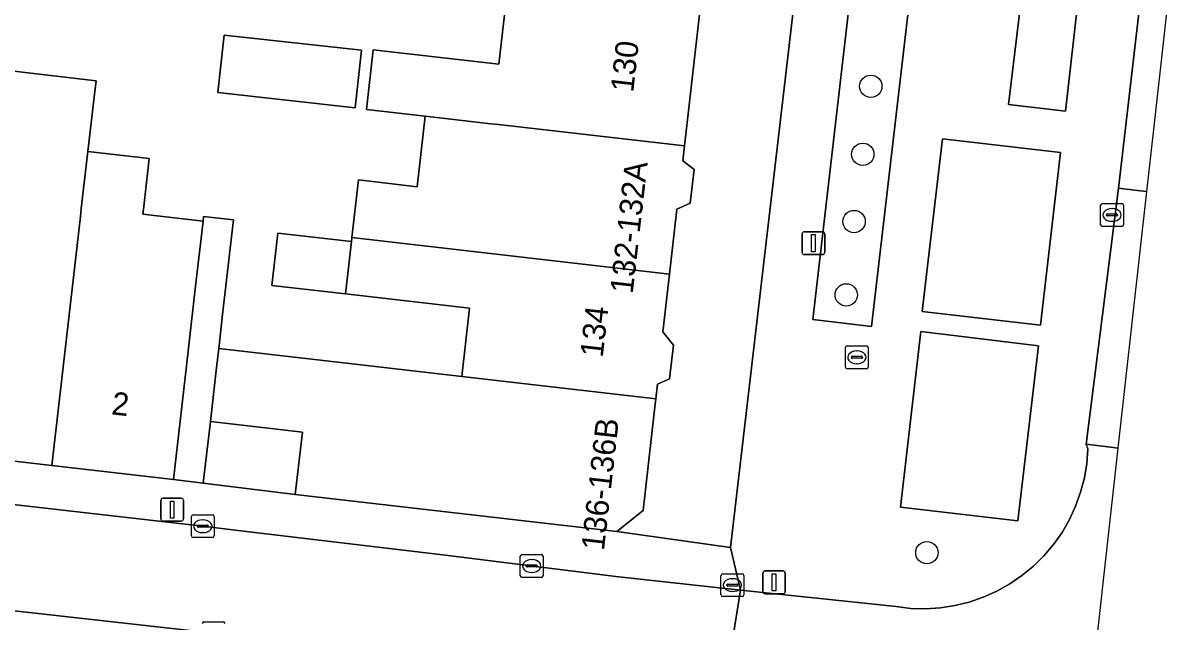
# Model space of a CAD drawing. Extents: x 161692 to 162379, y 380760 to 381678.
# Drawn here: x 162244.5 to 162295.2, y 381128.5 to 381154.7 of the extents above; entities that cross this region are included whole.
import ezdxf

# ---------------------------------------------------------------- set-up
doc = ezdxf.new("R2010")
doc.units = 0
for name, color, linetype in [('IMGEO_Boom', 7, 'Continuous'), ('IMGEO_Erf', 7, 'Continuous'), ('IMGEO_Groenvoorziening', 7, 'Continuous'), ('IMGEO_Haag', 7, 'Continuous'), ('IMGEO_Kolk', 7, 'Continuous'), ('IMGEO_Lichtmast', 7, 'Continuous'), ('IMGEO_Pand', 7, 'Continuous'), ('IMGEO_Pand_nummerreeks', 7, 'Continuous'), ('IMGEO_Parkeervlak_open', 7, 'Continuous'), ('IMGEO_Rijbaan_lokaal_gesloten', 7, 'Continuous'), ('IMGEO_Rijbaan_lokaal_open', 7, 'Continuous'), ('IMGEO_Rioolput', 7, 'Continuous'), ('IMGEO_Verkeerseiland_groen', 7, 'Continuous'), ('IMGEO_Voetpad_open', 7, 'Continuous')]:
    doc.layers.add(name, color=color, linetype=linetype)

msp = doc.modelspace()

# ---------------------------------------------------------------- linework, layer by layer
at = {"layer": 'IMGEO_Boom'}
for centre in [(162281.636, 381151.932), (162281.284, 381148.956), (162280.902, 381146.012), (162280.56, 381142.802), (162284.089, 381131.522)]:
    msp.add_circle(centre, 0.489, dxfattribs=at)
at = {"layer": 'IMGEO_Erf'}
for points in [[(162274.194, 381155.588), (162273.477, 381149.329), (162273.401, 381148.667), (162273.903, 381148.295), (162273.733, 381146.81), (162273.146, 381146.555), (162272.821, 381143.715), (162272.532, 381141.193), (162272.998, 381140.607), (162272.829, 381139.124), (162272.298, 381138.893), (162272.225, 381138.255), (162272.155, 381137.647), (162271.665, 381133.365), (162270.511, 381132.449), (162275.499, 381131.748), (162280.246, 381172.46)], [(162243.362, 381152.677), (162247.721, 381152.177), (162247.637, 381151.455), (162247.361, 381149.074), (162250.046, 381148.766), (162249.79, 381146.536), (162249.766, 381146.331), (162252.403, 381146.028), (162252.427, 381146.233), (162253.732, 381146.084), (162253.258, 381141.948), (162253.089, 381140.459), (162258.688, 381139.814), (162263.726, 381139.234), (162264.07, 381142.226), (162258.635, 381142.848), (162255.421, 381143.216), (162255.683, 381145.503), (162258.897, 381145.135), (162258.918, 381145.317), (162259.206, 381147.832), (162261.777, 381147.537), (162262.13, 381150.621), (162259.553, 381150.916), (162259.852, 381153.527), (162265.345, 381152.898), (162265.695, 381155.962)]]:
    msp.add_lwpolyline(points, dxfattribs=at)
for points in [[(162253.333, 381154.168), (162259.338, 381153.506), (162259.061, 381150.992), (162253.049, 381151.655), (162253.196, 381152.987)], [(162256.754, 381136.796), (162252.723, 381137.259), (162252.414, 381134.566), (162256.44, 381134.064)]]:
    msp.add_lwpolyline(points, close=True, dxfattribs=at)
at = {"layer": 'IMGEO_Groenvoorziening'}
msp.add_lwpolyline([(162285.232, 381171.974), (162282.632, 381172.26), (162279.099, 381141.722), (162281.667, 381141.425)], close=True, dxfattribs=at)
at = {"layer": 'IMGEO_Haag'}
msp.add_lwpolyline([(162281.667, 381141.425), (162285.232, 381171.974), (162282.632, 381172.26), (162279.099, 381141.722)], close=True, dxfattribs=at)
at = {"layer": 'IMGEO_Kolk'}
for p, q in [((162291.697, 381145.876), (162291.697, 381146.728)), ((162291.772, 381146.802), (162292.624, 381146.802)), ((162292.185, 381146.582), (162292.21, 381146.582)), ((162292.698, 381146.728), (162292.698, 381145.876)), ((162291.956, 381146.296), (162291.956, 381146.308)), ((162292.394, 381146.259), (162291.996, 381146.259)), ((162291.999, 381146.345), (162292.397, 381146.345)), ((162292.208, 381146.022), (162292.183, 381146.022)), ((162292.44, 381146.308), (162292.44, 381146.296)), ((162292.624, 381145.802), (162291.772, 381145.802)), ((162251.893, 381132.255), (162251.893, 381133.107)), ((162251.968, 381133.181), (162252.82, 381133.181)), ((162252.381, 381132.961), (162252.406, 381132.961)), ((162252.894, 381133.107), (162252.894, 381132.255)), ((162252.152, 381132.675), (162252.152, 381132.687)), ((162252.59, 381132.638), (162252.192, 381132.638)), ((162252.195, 381132.724), (162252.593, 381132.724)), ((162252.404, 381132.401), (162252.379, 381132.401)), ((162252.636, 381132.687), (162252.636, 381132.675)), ((162252.82, 381132.181), (162251.968, 381132.181)), ((162266.291, 381130.514), (162266.291, 381131.366)), ((162266.366, 381131.44), (162267.218, 381131.44)), ((162267.292, 381131.366), (162267.292, 381130.514)), ((162266.55, 381130.934), (162266.55, 381130.946)), ((162266.988, 381130.897), (162266.59, 381130.897)), ((162266.593, 381130.983), (162266.991, 381130.983)), ((162266.779, 381131.22), (162266.804, 381131.22)), ((162267.034, 381130.946), (162267.034, 381130.934)), ((162267.218, 381130.44), (162266.366, 381130.44)), ((162266.802, 381130.66), (162266.777, 381130.66)), ((162275.077, 381129.676), (162275.077, 381130.528)), ((162275.152, 381130.602), (162276.004, 381130.602)), ((162275.565, 381130.382), (162275.59, 381130.382)), ((162276.078, 381130.528), (162276.078, 381129.676)), ((162275.336, 381130.096), (162275.336, 381130.108)), ((162275.774, 381130.059), (162275.376, 381130.059)), ((162275.379, 381130.145), (162275.777, 381130.145)), ((162275.588, 381129.822), (162275.563, 381129.822)), ((162275.82, 381130.108), (162275.82, 381130.096)), ((162276.004, 381129.602), (162275.152, 381129.602)), ((162252.443, 381128.494), (162253.295, 381128.494))]:
    msp.add_line(p, q, dxfattribs=at)
for points in [[(162291.697, 381145.876), (162291.697, 381146.728)], [(162291.772, 381146.802), (162292.624, 381146.802)], [(162292.698, 381146.728), (162292.698, 381145.876)], [(162292.624, 381145.802), (162291.772, 381145.802)], [(162251.893, 381132.255), (162251.893, 381133.107)], [(162251.968, 381133.181), (162252.82, 381133.181)], [(162252.894, 381133.107), (162252.894, 381132.255)], [(162252.82, 381132.181), (162251.968, 381132.181)], [(162266.291, 381130.514), (162266.291, 381131.366)], [(162266.366, 381131.44), (162267.218, 381131.44)], [(162267.292, 381131.366), (162267.292, 381130.514)], [(162267.218, 381130.44), (162266.366, 381130.44)], [(162275.077, 381129.676), (162275.077, 381130.528)], [(162275.152, 381130.602), (162276.004, 381130.602)], [(162276.078, 381130.528), (162276.078, 381129.676)], [(162276.004, 381129.602), (162275.152, 381129.602)], [(162252.443, 381128.494), (162253.295, 381128.494)]]:
    msp.add_lwpolyline(points, dxfattribs=at)
for centre, radius, start, end in [((162291.774, 381146.726), 0.0765, 91.552, 178.448), ((162291.774, 381146.726), 0.0765, 91.552, 178.448), ((162292.622, 381146.726), 0.0765, 1.552, 88.448), ((162292.622, 381146.726), 0.0765, 1.552, 88.448), ((162291.996, 381146.305), 0.0403, 85.8775, 175.7526), ((162291.993, 381146.295), 0.0366, 178.938, 274.7102), ((162292.397, 381146.302), 0.043, 264.8664, 352.4533), ((162292.401, 381146.307), 0.0386, 1.7309, 96.639), ((162291.774, 381145.878), 0.0765, 181.552, 268.448), ((162291.774, 381145.878), 0.0765, 181.552, 268.448), ((162292.622, 381145.878), 0.0765, 271.552, 358.448), ((162292.622, 381145.878), 0.0765, 271.552, 358.448), ((162251.97, 381133.105), 0.0765, 91.552, 178.448), ((162251.97, 381133.105), 0.0765, 91.552, 178.448), ((162252.818, 381133.105), 0.0765, 1.552, 88.448), ((162252.818, 381133.105), 0.0765, 1.552, 88.448), ((162252.192, 381132.684), 0.0403, 85.8775, 175.7526), ((162252.189, 381132.674), 0.0366, 178.938, 274.7102), ((162252.593, 381132.681), 0.043, 264.8664, 352.4533), ((162252.597, 381132.686), 0.0386, 1.7309, 96.639), ((162251.97, 381132.257), 0.0765, 181.552, 268.448), ((162251.97, 381132.257), 0.0765, 181.552, 268.448), ((162252.818, 381132.257), 0.0765, 271.552, 358.448), ((162252.818, 381132.257), 0.0765, 271.552, 358.448), ((162266.368, 381131.364), 0.0765, 91.552, 178.448), ((162266.368, 381131.364), 0.0765, 91.552, 178.448), ((162267.216, 381131.364), 0.0765, 1.552, 88.448), ((162267.216, 381131.364), 0.0765, 1.552, 88.448), ((162266.59, 381130.943), 0.0403, 85.8775, 175.7526), ((162266.587, 381130.933), 0.0366, 178.938, 274.7102), ((162266.991, 381130.94), 0.043, 264.8664, 352.4533), ((162266.995, 381130.945), 0.0386, 1.7309, 96.639), ((162266.368, 381130.516), 0.0765, 181.552, 268.448), ((162266.368, 381130.516), 0.0765, 181.552, 268.448), ((162267.216, 381130.516), 0.0765, 271.552, 358.448), ((162267.216, 381130.516), 0.0765, 271.552, 358.448), ((162275.154, 381130.526), 0.0765, 91.552, 178.448), ((162275.154, 381130.526), 0.0765, 91.552, 178.448), ((162276.002, 381130.526), 0.0765, 1.552, 88.448), ((162276.002, 381130.526), 0.0765, 1.552, 88.448), ((162275.376, 381130.105), 0.0403, 85.8775, 175.7526), ((162275.373, 381130.095), 0.0366, 178.938, 274.7102), ((162275.777, 381130.102), 0.043, 264.8664, 352.4533), ((162275.781, 381130.107), 0.0386, 1.7309, 96.639), ((162275.154, 381129.678), 0.0765, 181.552, 268.448), ((162275.154, 381129.678), 0.0765, 181.552, 268.448), ((162276.002, 381129.678), 0.0765, 271.552, 358.448), ((162276.002, 381129.678), 0.0765, 271.552, 358.448), ((162252.445, 381128.418), 0.0765, 91.552, 178.448), ((162252.445, 381128.418), 0.0765, 91.552, 178.448), ((162253.293, 381128.418), 0.0765, 1.552, 88.448), ((162253.293, 381128.418), 0.0765, 1.552, 88.448)]:
    msp.add_arc(centre, radius, start, end, dxfattribs=at)
for centre, major_axis, ratio, start_param, end_param in [((162292.184, 381146.302), (-0.387, 0.002), 0.722429, 4.712389, 7.853982), ((162292.209, 381146.302), (-0.39, 0.002), 0.717154, 1.570796, 4.712389), ((162252.38, 381132.681), (-0.387, 0.002), 0.722429, 4.712389, 7.853982), ((162252.405, 381132.681), (-0.39, 0.002), 0.717154, 1.570796, 4.712389), ((162266.778, 381130.94), (-0.387, 0.002), 0.722429, 4.712389, 7.853982), ((162266.803, 381130.94), (-0.39, 0.002), 0.717154, 1.570796, 4.712389), ((162275.564, 381130.102), (-0.387, 0.002), 0.722429, 4.712389, 7.853982), ((162275.589, 381130.102), (-0.39, 0.002), 0.717154, 1.570796, 4.712389)]:
    msp.add_ellipse(centre, major_axis=major_axis, ratio=ratio, start_param=start_param, end_param=end_param, dxfattribs=at)
at = {"layer": 'IMGEO_Lichtmast'}
for p, q in [((162278.626, 381144.669), (162278.626, 381145.469)), ((162278.626, 381145.469), (162278.626, 381144.669)), ((162278.726, 381145.569), (162279.516, 381145.569)), ((162279.516, 381145.569), (162278.726, 381145.569)), ((162279.616, 381145.469), (162279.616, 381144.669)), ((162279.616, 381144.669), (162279.616, 381145.469)), ((162279.516, 381144.569), (162278.726, 381144.569)), ((162278.726, 381144.569), (162279.516, 381144.569)), ((162250.555, 381133.004), (162250.555, 381133.804)), ((162250.555, 381133.804), (162250.555, 381133.004)), ((162250.655, 381133.904), (162251.445, 381133.904)), ((162251.445, 381133.904), (162250.655, 381133.904)), ((162251.545, 381133.804), (162251.545, 381133.004)), ((162251.545, 381133.004), (162251.545, 381133.804)), ((162251.445, 381132.904), (162250.655, 381132.904)), ((162250.655, 381132.904), (162251.445, 381132.904)), ((162276.903, 381129.821), (162276.903, 381130.621)), ((162276.903, 381130.621), (162276.903, 381129.821)), ((162277.003, 381130.721), (162277.793, 381130.721)), ((162277.793, 381130.721), (162277.003, 381130.721)), ((162277.893, 381130.621), (162277.893, 381129.821)), ((162277.893, 381129.821), (162277.893, 381130.621)), ((162277.793, 381129.721), (162277.003, 381129.721)), ((162277.003, 381129.721), (162277.793, 381129.721))]:
    msp.add_line(p, q, dxfattribs=at)
for points in [[(162279.046, 381145.444), (162279.196, 381145.444), (162279.196, 381144.694), (162279.046, 381144.694), (162279.046, 381145.444)], [(162250.975, 381133.779), (162251.125, 381133.779), (162251.125, 381133.029), (162250.975, 381133.029), (162250.975, 381133.779)], [(162277.323, 381130.596), (162277.473, 381130.596), (162277.473, 381129.846), (162277.323, 381129.846), (162277.323, 381130.596)]]:
    msp.add_lwpolyline(points, dxfattribs=at)
for centre, start, end in [((162278.726, 381145.469), 90, 180), ((162278.726, 381145.469), 90, 180), ((162279.516, 381145.469), 0, 90), ((162279.516, 381145.469), 360, 90), ((162278.726, 381144.669), 180, 270), ((162278.726, 381144.669), 180, 270), ((162279.516, 381144.669), 270, 0), ((162279.516, 381144.669), 270, 0), ((162250.655, 381133.804), 90, 180), ((162250.655, 381133.804), 90, 180), ((162251.445, 381133.804), 0, 90), ((162251.445, 381133.804), 360, 90), ((162250.655, 381133.004), 180, 270), ((162250.655, 381133.004), 180, 270), ((162251.445, 381133.004), 270, 0), ((162251.445, 381133.004), 270, 0), ((162277.003, 381130.621), 90, 180), ((162277.003, 381130.621), 90, 180), ((162277.793, 381130.621), 0, 90), ((162277.793, 381130.621), 360, 90), ((162277.003, 381129.821), 180, 270), ((162277.003, 381129.821), 180, 270), ((162277.793, 381129.821), 270, 0), ((162277.793, 381129.821), 270, 0)]:
    msp.add_arc(centre, 0.1, start, end, dxfattribs=at)
at = {"layer": 'IMGEO_Pand'}
for points in [[(162274.194, 381155.588), (162265.764, 381156.562), (162265.695, 381155.962), (162265.345, 381152.898), (162259.852, 381153.527), (162259.553, 381150.916), (162262.13, 381150.621), (162264.994, 381150.293), (162265.334, 381150.254), (162273.477, 381149.329)], [(162253.333, 381154.168), (162253.196, 381152.987), (162253.049, 381151.655), (162259.061, 381150.992), (162259.338, 381153.506)], [(162247.071, 381146.584), (162247.361, 381149.074), (162247.637, 381151.455), (162247.721, 381152.177), (162243.362, 381152.677), (162243.279, 381151.954), (162242.923, 381148.855), (162243.9, 381148.743), (162243.696, 381146.971), (162243.34, 381143.875), (162241.026, 381144.141), (162240.662, 381140.962), (162240.091, 381135.994), (162245.78, 381135.341), (162247.031, 381146.232)], [(162273.903, 381148.295), (162273.401, 381148.667), (162273.477, 381149.329), (162265.334, 381150.254), (162264.994, 381150.293), (162262.13, 381150.621), (162261.777, 381147.537), (162259.206, 381147.832), (162258.918, 381145.317), (162272.821, 381143.715), (162273.146, 381146.555), (162273.733, 381146.81)], [(162247.361, 381149.074), (162247.071, 381146.584), (162247.031, 381146.232), (162245.78, 381135.341), (162251.106, 381134.729), (162251.676, 381139.697), (162252.077, 381143.186), (162252.403, 381146.028), (162249.766, 381146.331), (162249.79, 381146.536), (162250.046, 381148.766)], [(162258.897, 381145.135), (162255.683, 381145.503), (162255.421, 381143.216), (162258.635, 381142.848)], [(162272.821, 381143.715), (162258.918, 381145.317), (162258.897, 381145.135), (162258.635, 381142.848), (162264.07, 381142.226), (162263.726, 381139.234), (162272.225, 381138.255), (162272.298, 381138.893), (162272.829, 381139.124), (162272.998, 381140.607), (162272.532, 381141.193)], [(162272.155, 381137.647), (162272.225, 381138.255), (162263.726, 381139.234), (162258.688, 381139.814), (162253.089, 381140.459), (162252.98, 381139.495), (162252.723, 381137.259), (162256.754, 381136.796), (162256.44, 381134.064), (162270.511, 381132.449), (162271.665, 381133.365)]]:
    msp.add_lwpolyline(points, close=True, dxfattribs=at)
at = {"layer": 'IMGEO_Parkeervlak_open'}
for points in [[(162289.062, 381141.474), (162289.941, 381149.036), (162284.78, 381149.634), (162283.885, 381142.074)], [(162288.066, 381132.917), (162288.972, 381140.581), (162283.829, 381141.204), (162282.939, 381133.514)]]:
    msp.add_lwpolyline(points, close=True, dxfattribs=at)
msp.add_lwpolyline([(162237.85, 381127.974), (162246.911, 381126.957), (162250.69, 381126.533), (162261.499, 381125.319), (162265.396, 381124.882), (162281.759, 381123.045), (162281.906, 381124.506), (162275.204, 381125.333), (162267.557, 381126.277), (162252.869, 381127.996), (162237.352, 381129.735)], dxfattribs=at)
at = {"layer": 'IMGEO_Rijbaan_lokaal_gesloten'}
for points in [[(162293.722, 381147.326), (162294.025, 381150.039), (162295.165, 381160.258), (162294.664, 381160.323), (162293.988, 381160.41), (162292.485, 381147.471), (162293.304, 381147.375)], [(162292.47, 381136.097), (162293.722, 381147.326), (162293.304, 381147.375), (162292.485, 381147.471), (162291.067, 381136.266), (162292.123, 381136.139)]]:
    msp.add_lwpolyline(points, close=True, dxfattribs=at)
msp.add_lwpolyline([(162291.049, 381123.351), (162292.47, 381136.097), (162292.123, 381136.139), (162291.067, 381136.266), (162291.142, 381136.069), (162291.093, 381135.431), (162290.986, 381134.792), (162290.822, 381134.166), (162290.603, 381133.556), (162290.33, 381132.969), (162290.006, 381132.408), (162289.633, 381131.878), (162289.214, 381131.384), (162288.752, 381130.929), (162288.252, 381130.517), (162287.717, 381130.152), (162287.152, 381129.836), (162286.561, 381129.571), (162285.948, 381129.361), (162285.319, 381129.206), (162284.679, 381129.108), (162284.032, 381129.067), (162283.385, 381129.085), (162282.741, 381129.16), (162275.927, 381129.885), (162275.204, 381125.333)], dxfattribs=at)
at = {"layer": 'IMGEO_Rijbaan_lokaal_open'}
msp.add_lwpolyline([(162231.234, 381130.481), (162237.352, 381129.735), (162252.869, 381127.996), (162267.557, 381126.277), (162275.204, 381125.333), (162275.927, 381129.885), (162270.469, 381130.482), (162263.135, 381131.392), (162253.806, 381132.502), (162252.394, 381132.68), (162235.908, 381134.56), (162231.336, 381135.092), (162230.891, 381130.526)], close=True, dxfattribs=at)
at = {"layer": 'IMGEO_Rioolput'}
for p, q in [((162280.524, 381139.647), (162280.524, 381140.499)), ((162280.599, 381140.573), (162281.451, 381140.573)), ((162281.525, 381140.499), (162281.525, 381139.647)), ((162280.783, 381140.067), (162280.783, 381140.079)), ((162281.221, 381140.03), (162280.823, 381140.03)), ((162280.826, 381140.116), (162281.224, 381140.116)), ((162281.012, 381140.353), (162281.037, 381140.353)), ((162281.267, 381140.079), (162281.267, 381140.067)), ((162281.451, 381139.573), (162280.599, 381139.573)), ((162281.035, 381139.793), (162281.01, 381139.793))]:
    msp.add_line(p, q, dxfattribs=at)
for points in [[(162280.524, 381139.647), (162280.524, 381140.499)], [(162280.599, 381140.573), (162281.451, 381140.573)], [(162281.525, 381140.499), (162281.525, 381139.647)], [(162281.451, 381139.573), (162280.599, 381139.573)]]:
    msp.add_lwpolyline(points, dxfattribs=at)
for centre, radius, start, end in [((162280.601, 381140.497), 0.0765, 91.552, 178.448), ((162280.601, 381140.497), 0.0765, 91.552, 178.448), ((162281.449, 381140.497), 0.0765, 1.552, 88.448), ((162281.449, 381140.497), 0.0765, 1.552, 88.448), ((162280.823, 381140.076), 0.0403, 85.8775, 175.7526), ((162280.82, 381140.066), 0.0366, 178.938, 274.7102), ((162281.224, 381140.073), 0.043, 264.8664, 352.4533), ((162281.228, 381140.078), 0.0386, 1.7309, 96.639), ((162280.601, 381139.649), 0.0765, 181.552, 268.448), ((162280.601, 381139.649), 0.0765, 181.552, 268.448), ((162281.449, 381139.649), 0.0765, 271.552, 358.448), ((162281.449, 381139.649), 0.0765, 271.552, 358.448)]:
    msp.add_arc(centre, radius, start, end, dxfattribs=at)
for centre, major_axis, ratio, start_param, end_param in [((162281.011, 381140.073), (-0.387, 0.002), 0.722429, 4.712389, 7.853982), ((162281.036, 381140.073), (-0.39, 0.002), 0.717154, 1.570796, 4.712389)]:
    msp.add_ellipse(centre, major_axis=major_axis, ratio=ratio, start_param=start_param, end_param=end_param, dxfattribs=at)
at = {"layer": 'IMGEO_Verkeerseiland_groen'}
msp.add_lwpolyline([(162290.834, 381156.777), (162288.375, 381157.055), (162287.666, 381151.135), (162290.157, 381150.849)], close=True, dxfattribs=at)
at = {"layer": 'IMGEO_Voetpad_open'}
for points in [[(162280.246, 381172.46), (162275.499, 381131.748), (162275.927, 381129.885), (162282.741, 381129.16), (162283.385, 381129.085), (162284.032, 381129.067), (162284.679, 381129.108), (162285.319, 381129.206), (162285.948, 381129.361), (162286.561, 381129.571), (162287.152, 381129.836), (162287.717, 381130.152), (162288.252, 381130.517), (162288.752, 381130.929), (162289.214, 381131.384), (162289.633, 381131.878), (162290.006, 381132.408), (162290.33, 381132.969), (162290.603, 381133.556), (162290.822, 381134.166), (162290.986, 381134.792), (162291.093, 381135.431), (162291.142, 381136.069), (162291.067, 381136.266), (162292.485, 381147.471), (162293.988, 381160.41)], [(162235.908, 381134.56), (162252.394, 381132.68), (162253.806, 381132.502), (162263.135, 381131.392), (162270.469, 381130.482), (162275.927, 381129.885), (162275.499, 381131.748), (162270.511, 381132.449), (162256.44, 381134.064), (162252.414, 381134.566), (162251.106, 381134.729), (162245.78, 381135.341), (162240.091, 381135.994)]]:
    msp.add_lwpolyline(points, dxfattribs=at)
for points in [[(162281.667, 381141.425), (162279.099, 381141.722), (162282.632, 381172.26), (162285.232, 381171.974)], [(162290.834, 381156.777), (162290.157, 381150.849), (162287.666, 381151.135), (162288.375, 381157.055)], [(162289.941, 381149.036), (162289.062, 381141.474), (162283.885, 381142.074), (162284.78, 381149.634)], [(162253.732, 381146.084), (162252.427, 381146.233), (162252.403, 381146.028), (162252.077, 381143.186), (162251.676, 381139.697), (162251.106, 381134.729), (162252.414, 381134.566), (162252.723, 381137.259), (162252.98, 381139.495), (162253.089, 381140.459), (162253.258, 381141.948)], [(162288.972, 381140.581), (162288.066, 381132.917), (162282.939, 381133.514), (162283.829, 381141.204)]]:
    msp.add_lwpolyline(points, close=True, dxfattribs=at)

# ---------------------------------------------------------------- texts
at = {"layer": 'IMGEO_Pand_nummerreeks'}
for s, rotation, p in [('130', 83.4341, (162271.234, 381151.642)), ('132-132A', 83.4742, (162271.21, 381142.828)), ('134', 83.4341, (162269.897, 381140.039)), ('2', 353.4511, (162248.365, 381137.58)), ('136-136B', 83.4742, (162269.952, 381131.586))]:
    msp.add_text(s, height=1, rotation=rotation, dxfattribs=at).set_placement(p)

doc.saveas('drawing.dxf')
